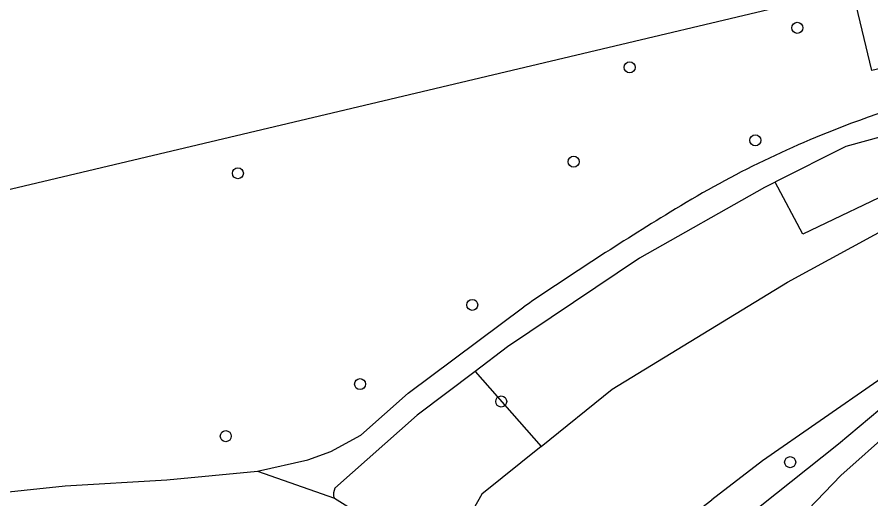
# Model space of a CAD drawing. Extents: x 158038 to 159242, y 380133 to 381214.
# Drawn here: x 158899.9 to 158975.6, y 380407.5 to 380450.2 of the extents above; entities that cross this region are included whole.
import ezdxf

# ---------------------------------------------------------------- set-up
doc = ezdxf.new("R2010")
doc.units = 0
for name, color, linetype in [('IMGEO_Boom', 7, 'Continuous'), ('IMGEO_Groenvoorziening', 7, 'Continuous'), ('IMGEO_Voetpad_halfverhard', 7, 'Continuous'), ('IMGEO_Waterloop', 7, 'Continuous')]:
    doc.layers.add(name, color=color, linetype=linetype)

msp = doc.modelspace()

# ---------------------------------------------------------------- linework, layer by layer
at = {"layer": 'IMGEO_Boom'}
for centre in [(158969.071, 380449.214), (158954.213, 380445.713), (158965.351, 380439.25), (158949.264, 380437.351), (158919.506, 380436.329), (158940.272, 380424.662), (158930.336, 380417.639), (158942.838, 380416.101), (158918.435, 380413.03), (158968.438, 380410.725)]:
    msp.add_circle(centre, 0.489, dxfattribs=at)
at = {"layer": 'IMGEO_Groenvoorziening'}
for points in [[(159004.857, 380456.513), (159005.809, 380452.471), (159000.386, 380451.105), (158975.667, 380445.423), (158973.949, 380452.625), (158883.466, 380431.148)], [(158990.2, 380443.1), (158991.681, 380440.555), (158985.343, 380438.098), (158978.344, 380435.135), (158969.567, 380430.941), (158967.125, 380435.549)], [(158940.523, 380418.762), (158946.376, 380412.112)]]:
    msp.add_lwpolyline(points, dxfattribs=at)
at = {"layer": 'IMGEO_Voetpad_halfverhard'}
for points in [[(158990.2, 380443.1), (158988.907, 380442.792), (158982.026, 380441.092), (158976.694, 380439.627), (158973.372, 380438.686), (158967.135, 380435.554), (158967.125, 380435.549)], [(158967.125, 380435.549), (158966.176, 380435.072), (158955.09, 380428.816), (158943.403, 380420.94), (158940.523, 380418.762)], [(158959.059, 380397.328), (158966.434, 380402.774), (158972.919, 380409.555), (158977.497, 380413.606), (158981.185, 380416.314), (158988.906, 380421.731), (158992.767, 380423.69), (159000, 380426.451), (159010.319, 380430.447)], [(158921.261, 380409.922), (158925.707, 380410.919), (158927.74, 380411.665), (158930.409, 380413.109), (158934.592, 380416.844), (158944.855, 380424.497)], [(158963.032, 380404.646), (158972.708, 380412.337), (158980.033, 380418.504), (158989.223, 380424.225)], [(158940.523, 380418.762), (158935.39, 380414.878), (158928.1, 380408.408), (158927.968, 380408.009), (158927.983, 380407.72), (158928.059, 380407.537)], [(158893.84, 380407.549), (158904.192, 380408.639), (158913.221, 380409.146), (158921.261, 380409.922)], [(158921.261, 380409.922), (158928.059, 380407.537)], [(158928.059, 380407.537), (158931.468, 380405.396), (158933.42, 380403.836), (158938.071, 380399.487), (158941.974, 380395.353)]]:
    msp.add_lwpolyline(points, dxfattribs=at)
for centre, radius, start, end in [((159005.819, 380355.352), 91.184, 102.29293, 110.55946), ((159005.843, 380355.275), 91.265, 110.55653, 121.76265), ((159105.436, 380190.466), 283.825, 121.34306, 124.45605)]:
    msp.add_arc(centre, radius, start, end, dxfattribs=at)
at = {"layer": 'IMGEO_Waterloop'}
for points in [[(158946.376, 380412.112), (158952.676, 380417.201), (158968.213, 380426.669), (158979.606, 380432.885), (158990.555, 380437.472), (158998.25, 380440.135), (159003.296, 380441.176), (159006.601, 380441.964), (159007.229, 380441.511), (159007.365, 380441.211), (159007.277, 380438.258), (159007.127, 380436.436), (159004.168, 380434.81), (158995.29, 380432.293), (158989.52, 380427.706), (158976.203, 380417.941), (158965.993, 380410.838), (158961.508, 380407.397)], [(158946.376, 380412.112), (158941.135, 380407.879), (158938.68, 380403.56), (158942.023, 380399.149), (158946.754, 380399.433), (158949.421, 380399.593), (158955.192, 380402.552), (158961.508, 380407.397)]]:
    msp.add_lwpolyline(points, dxfattribs=at)

doc.saveas('drawing.dxf')
